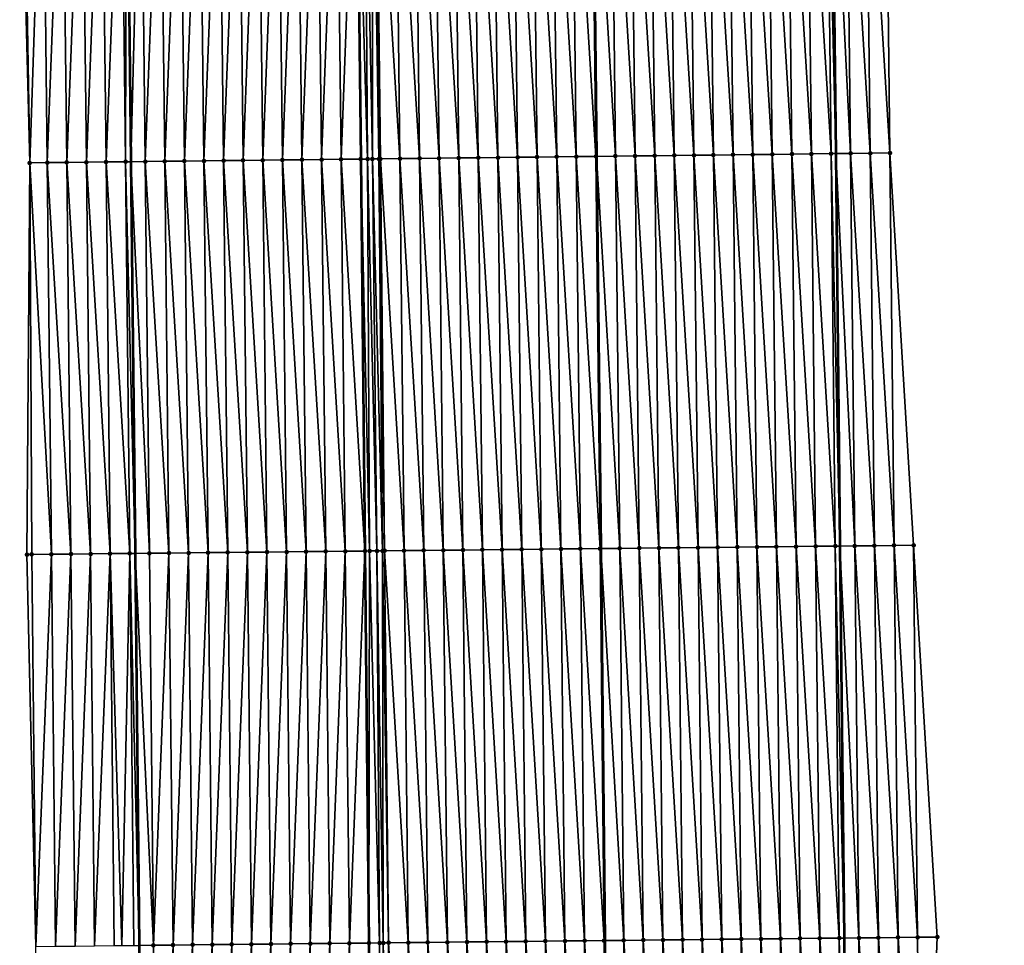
# Model space of a CAD drawing. Header units: feet. Extents: x 2010743 to 2022806, y 818705 to 837694.
# Tile 355 of 531: x 2011456 to 2011506, y 830633 to 830681. Entities that reach past the tile are written whole.
import ezdxf

# ---------------------------------------------------------------- set-up
doc = ezdxf.new("R2010")
doc.units = ezdxf.units.FT
doc.header["$MEASUREMENT"] = 0
for name, color, linetype, lineweight in [('EP_Travel Lane', 172, 'Continuous', 53), ('Road Shots', 141, 'Continuous', 100), ('STRIPING', 60, 'Continuous', 53)]:
    doc.layers.add(name, color=color, linetype=linetype, lineweight=lineweight)
doc.layers.add('I-77-MM17-21_NB-Surface-Border', color=7, linetype='Continuous')
doc.layers.add('I-77-MM17-21_NB-Surface-TIN', color=7, linetype='Continuous')

msp = doc.modelspace()

# ---------------------------------------------------------------- linework, layer by layer
at = {"layer": 'EP_Travel Lane'}
for points in [[(2011497.443, 830693.888, 326.802), (2011497.666, 830673.889, 326.664), (2011497.881, 830653.867, 326.526), (2011498.092, 830633.868, 326.399), (2011498.304, 830613.87, 326.292), (2011498.516, 830593.871, 326.148), (2011498.728, 830573.873, 326.045), (2011498.94, 830553.874, 325.937), (2011499.152, 830533.876, 325.802), (2011499.364, 830513.877, 325.709), (2011499.575, 830493.878, 325.584), (2011499.787, 830473.88, 325.476), (2011500.002, 830453.897, 325.353), (2011500.217, 830433.899, 325.239), (2011500.433, 830413.9, 325.136), (2011500.648, 830393.902, 324.993), (2011500.864, 830373.903, 324.89), (2011501.079, 830353.905, 324.765), (2011501.295, 830333.906, 324.634), (2011501.51, 830313.908, 324.513), (2011501.726, 830293.909, 324.382), (2011501.941, 830273.911, 324.271), (2011502.158, 830253.902, 324.151), (2011502.374, 830233.904, 324.011)], [(2011461.476, 830693.474, 327.074), (2011461.705, 830673.476, 326.95), (2011461.916, 830653.493, 326.819), (2011462.12, 830633.494, 326.687), (2011462.324, 830613.495, 326.552), (2011462.529, 830593.497, 326.422), (2011462.733, 830573.498, 326.306), (2011462.937, 830553.5, 326.211), (2011463.142, 830533.501, 326.113), (2011463.346, 830513.502, 326.01), (2011463.551, 830493.504, 325.9), (2011463.755, 830473.505, 325.782), (2011463.972, 830453.497, 325.668), (2011464.193, 830433.499, 325.549), (2011464.414, 830413.5, 325.43), (2011464.635, 830393.502, 325.281), (2011464.856, 830373.504, 325.158), (2011465.076, 830353.505, 325.05), (2011465.297, 830333.507, 324.924), (2011465.518, 830313.508, 324.798), (2011465.739, 830293.51, 324.669), (2011465.96, 830273.511, 324.557), (2011466.175, 830253.519, 324.413), (2011466.387, 830233.52, 324.295)]]:
    msp.add_polyline3d(points, dxfattribs=at)
at = {"layer": 'I-77-MM17-21_NB-Surface-Border', "color": 3, "linetype": 'Continuous', "lineweight": -3}
for points in [[(2011500.201, 830693.92, 326.708), (2011500.43, 830673.922, 326.571), (2011501.643, 830653.906, 326.402), (2011502.85, 830633.918, 326.234), (2011502.057, 830613.909, 326.154), (2011503.264, 830593.921, 325.983), (2011504.472, 830573.933, 325.847), (2011504.679, 830553.935, 325.735), (2011503.886, 830533.926, 325.631), (2011504.093, 830513.927, 325.521), (2011503.3, 830493.918, 325.442), (2011503.507, 830473.919, 325.337), (2011502.725, 830453.928, 325.265), (2011503.945, 830433.941, 325.111), (2011504.166, 830413.942, 325.005), (2011505.387, 830393.955, 324.828), (2011505.608, 830373.957, 324.716), (2011505.829, 830353.958, 324.584), (2011506.05, 830333.96, 324.471), (2011506.271, 830313.961, 324.359), (2011505.492, 830293.952, 324.251), (2011505.713, 830273.953, 324.136), (2011504.928, 830253.932, 324.062), (2011504.14, 830233.923, 323.963)], [(2011461.279, 830233.467, 324.152), (2011460.705, 830253.462, 324.263), (2011460.142, 830273.448, 324.392), (2011460.495, 830293.453, 324.525), (2011460.274, 830313.451, 324.641), (2011460.053, 830333.45, 324.772), (2011459.832, 830353.448, 324.901), (2011459.611, 830373.447, 325.011), (2011459.39, 830393.445, 325.13), (2011458.561, 830413.437, 325.265), (2011458.733, 830433.439, 325.398), (2011458.722, 830453.44, 325.519), (2011458.524, 830473.452, 325.639), (2011458.12, 830493.448, 325.758), (2011457.47, 830513.442, 325.842), (2011457.888, 830533.447, 325.965), (2011457.681, 830553.446, 326.072), (2011457.474, 830573.445, 326.156), (2011457.267, 830593.443, 326.257), (2011457.06, 830613.442, 326.406), (2011456.853, 830633.44, 326.597), (2011456.394, 830653.436, 326.716), (2011456.545, 830673.418, 326.859), (2011456.029, 830693.413, 326.965)]]:
    msp.add_polyline3d(points, dxfattribs=at)
at = {"layer": 'I-77-MM17-21_NB-Surface-TIN', "color": 128, "linetype": 'Continuous', "lineweight": -3}
for points in [[(2011485.431, 830673.748, 326.923), (2011485.202, 830693.746, 327.054), (2011484.202, 830693.735, 327.073)], [(2011485.202, 830693.746, 327.054), (2011485.469, 830673.748, 326.922), (2011485.24, 830693.747, 327.053)], [(2011485.431, 830673.748, 326.923), (2011485.469, 830673.748, 326.922), (2011485.202, 830693.746, 327.054)], [(2011486.431, 830673.759, 326.893), (2011486.202, 830693.758, 327.025), (2011485.24, 830693.747, 327.053)], [(2011486.431, 830673.759, 326.893), (2011485.24, 830693.747, 327.053), (2011485.469, 830673.748, 326.922)], [(2011487.431, 830673.771, 326.861), (2011487.202, 830693.769, 326.999), (2011486.202, 830693.758, 327.025)], [(2011486.431, 830673.759, 326.893), (2011487.431, 830673.771, 326.861), (2011486.202, 830693.758, 327.025)], [(2011488.431, 830673.783, 326.838), (2011488.202, 830693.781, 326.98), (2011487.202, 830693.769, 326.999)], [(2011487.431, 830673.771, 326.861), (2011488.431, 830673.783, 326.838), (2011487.202, 830693.769, 326.999)], [(2011489.431, 830673.794, 326.82), (2011489.202, 830693.792, 326.963), (2011488.202, 830693.781, 326.98)], [(2011488.431, 830673.783, 326.838), (2011489.431, 830673.794, 326.82), (2011488.202, 830693.781, 326.98)], [(2011490.431, 830673.806, 326.805), (2011490.202, 830693.804, 326.946), (2011489.202, 830693.792, 326.963)], [(2011489.431, 830673.794, 326.82), (2011490.431, 830673.806, 326.805), (2011489.202, 830693.792, 326.963)], [(2011491.431, 830673.817, 326.789), (2011491.202, 830693.815, 326.931), (2011490.202, 830693.804, 326.946)], [(2011490.431, 830673.806, 326.805), (2011491.431, 830673.817, 326.789), (2011490.202, 830693.804, 326.946)], [(2011492.431, 830673.829, 326.772), (2011492.202, 830693.827, 326.917), (2011491.202, 830693.815, 326.931)], [(2011491.431, 830673.817, 326.789), (2011492.431, 830673.829, 326.772), (2011491.202, 830693.815, 326.931)], [(2011493.431, 830673.84, 326.755), (2011493.202, 830693.839, 326.901), (2011492.202, 830693.827, 326.917)], [(2011492.431, 830673.829, 326.772), (2011493.431, 830673.84, 326.755), (2011492.202, 830693.827, 326.917)], [(2011494.43, 830673.852, 326.736), (2011494.202, 830693.85, 326.884), (2011493.202, 830693.839, 326.901)], [(2011493.431, 830673.84, 326.755), (2011494.43, 830673.852, 326.736), (2011493.202, 830693.839, 326.901)], [(2011495.43, 830673.863, 326.718), (2011495.202, 830693.862, 326.863), (2011494.202, 830693.85, 326.884)], [(2011494.43, 830673.852, 326.736), (2011495.43, 830673.863, 326.718), (2011494.202, 830693.85, 326.884)], [(2011496.43, 830673.875, 326.695), (2011496.202, 830693.873, 326.837), (2011495.202, 830693.862, 326.863)], [(2011495.43, 830673.863, 326.718), (2011496.43, 830673.875, 326.695), (2011495.202, 830693.862, 326.863)], [(2011497.43, 830673.887, 326.67), (2011497.201, 830693.885, 326.808), (2011496.202, 830693.873, 326.837)], [(2011496.43, 830673.875, 326.695), (2011497.43, 830673.887, 326.67), (2011496.202, 830693.873, 326.837)], [(2011497.201, 830693.885, 326.808), (2011497.666, 830673.889, 326.664), (2011497.443, 830693.888, 326.802)], [(2011497.43, 830673.887, 326.67), (2011497.666, 830673.889, 326.664), (2011497.201, 830693.885, 326.808)], [(2011498.43, 830673.898, 326.646), (2011498.201, 830693.897, 326.78), (2011497.443, 830693.888, 326.802)], [(2011498.43, 830673.898, 326.646), (2011497.443, 830693.888, 326.802), (2011497.666, 830673.889, 326.664)], [(2011499.43, 830673.91, 326.612), (2011499.201, 830693.908, 326.747), (2011498.201, 830693.897, 326.78)], [(2011498.43, 830673.898, 326.646), (2011499.43, 830673.91, 326.612), (2011498.201, 830693.897, 326.78)], [(2011500.43, 830673.922, 326.571), (2011500.201, 830693.92, 326.708), (2011499.201, 830693.908, 326.747)], [(2011499.43, 830673.91, 326.612), (2011500.43, 830673.922, 326.571), (2011499.201, 830693.908, 326.747)], [(2011456.545, 830673.418, 326.859), (2011456.204, 830693.415, 326.969), (2011456.029, 830693.413, 326.965)], [(2011456.545, 830673.418, 326.859), (2011457.204, 830693.426, 326.989), (2011456.204, 830693.415, 326.969)], [(2011457.433, 830673.428, 326.877), (2011457.204, 830693.426, 326.989), (2011456.545, 830673.418, 326.859)], [(2011457.433, 830673.428, 326.877), (2011458.204, 830693.437, 327.01), (2011457.204, 830693.426, 326.989)], [(2011457.433, 830673.428, 326.877), (2011458.433, 830673.439, 326.903), (2011458.204, 830693.437, 327.01)], [(2011458.433, 830673.439, 326.903), (2011459.204, 830693.449, 327.032), (2011458.204, 830693.437, 327.01)], [(2011458.433, 830673.439, 326.903), (2011459.433, 830673.45, 326.922), (2011459.204, 830693.449, 327.032)], [(2011459.433, 830673.45, 326.922), (2011460.204, 830693.46, 327.059), (2011459.204, 830693.449, 327.032)], [(2011459.433, 830673.45, 326.922), (2011460.433, 830673.462, 326.939), (2011460.204, 830693.46, 327.059)], [(2011460.433, 830673.462, 326.939), (2011461.204, 830693.471, 327.071), (2011460.204, 830693.46, 327.059)], [(2011460.433, 830673.462, 326.939), (2011461.433, 830673.473, 326.948), (2011461.204, 830693.471, 327.071)], [(2011461.433, 830673.473, 326.948), (2011461.476, 830693.474, 327.074), (2011461.204, 830693.471, 327.071)], [(2011461.433, 830673.473, 326.948), (2011461.705, 830673.476, 326.95), (2011461.476, 830693.474, 327.074)], [(2011462.204, 830693.483, 327.081), (2011461.476, 830693.474, 327.074), (2011461.705, 830673.476, 326.95)], [(2011462.433, 830673.484, 326.954), (2011462.204, 830693.483, 327.081), (2011461.705, 830673.476, 326.95)], [(2011463.204, 830693.494, 327.101), (2011462.204, 830693.483, 327.081), (2011462.433, 830673.484, 326.954)], [(2011463.433, 830673.496, 326.973), (2011463.204, 830693.494, 327.101), (2011462.433, 830673.484, 326.954)], [(2011463.433, 830673.496, 326.973), (2011464.204, 830693.505, 327.118), (2011463.204, 830693.494, 327.101)], [(2011463.433, 830673.496, 326.973), (2011464.432, 830673.507, 326.988), (2011464.204, 830693.505, 327.118)], [(2011464.432, 830673.507, 326.988), (2011465.204, 830693.517, 327.132), (2011464.204, 830693.505, 327.118)], [(2011464.432, 830673.507, 326.988), (2011465.432, 830673.519, 327.001), (2011465.204, 830693.517, 327.132)], [(2011465.432, 830673.519, 327.001), (2011466.204, 830693.528, 327.143), (2011465.204, 830693.517, 327.132)], [(2011465.432, 830673.519, 327.001), (2011466.432, 830673.53, 327.011), (2011466.204, 830693.528, 327.143)], [(2011466.432, 830673.53, 327.011), (2011467.203, 830693.54, 327.156), (2011466.204, 830693.528, 327.143)], [(2011466.432, 830673.53, 327.011), (2011467.432, 830673.541, 327.023), (2011467.203, 830693.54, 327.156)], [(2011467.432, 830673.541, 327.023), (2011468.203, 830693.551, 327.166), (2011467.203, 830693.54, 327.156)], [(2011467.432, 830673.541, 327.023), (2011468.432, 830673.553, 327.036), (2011468.203, 830693.551, 327.166)], [(2011468.432, 830673.553, 327.036), (2011469.203, 830693.562, 327.177), (2011468.203, 830693.551, 327.166)], [(2011468.432, 830673.553, 327.036), (2011469.432, 830673.564, 327.048), (2011469.203, 830693.562, 327.177)], [(2011469.432, 830673.564, 327.048), (2011470.203, 830693.574, 327.19), (2011469.203, 830693.562, 327.177)], [(2011469.432, 830673.564, 327.048), (2011470.432, 830673.575, 327.063), (2011470.203, 830693.574, 327.19)], [(2011470.432, 830673.575, 327.063), (2011471.203, 830693.585, 327.206), (2011470.203, 830693.574, 327.19)], [(2011470.432, 830673.575, 327.063), (2011471.432, 830673.587, 327.078), (2011471.203, 830693.585, 327.206)], [(2011471.432, 830673.587, 327.078), (2011472.203, 830693.596, 327.225), (2011471.203, 830693.585, 327.206)], [(2011471.432, 830673.587, 327.078), (2011472.432, 830673.598, 327.095), (2011472.203, 830693.596, 327.225)], [(2011472.432, 830673.598, 327.095), (2011473.176, 830693.607, 327.236), (2011472.203, 830693.596, 327.225)], [(2011472.432, 830673.598, 327.095), (2011473.432, 830673.609, 327.104), (2011473.176, 830693.607, 327.236)], [(2011473.176, 830693.607, 327.236), (2011473.432, 830673.609, 327.104), (2011473.203, 830693.608, 327.236)], [(2011473.777, 830673.613, 327.107), (2011473.638, 830693.613, 327.237), (2011473.203, 830693.608, 327.236)], [(2011473.777, 830673.613, 327.107), (2011473.203, 830693.608, 327.236), (2011473.432, 830673.609, 327.104)], [(2011474.026, 830673.616, 327.107), (2011474.033, 830693.617, 327.236), (2011473.638, 830693.613, 327.237)], [(2011473.777, 830673.613, 327.107), (2011474.026, 830673.616, 327.107), (2011473.638, 830693.613, 327.237)], [(2011474.026, 830673.616, 327.107), (2011474.357, 830673.62, 327.106), (2011474.033, 830693.617, 327.236)], [(2011474.357, 830673.62, 327.106), (2011474.203, 830693.619, 327.234), (2011474.033, 830693.617, 327.236)], [(2011475.432, 830673.632, 327.089), (2011475.203, 830693.631, 327.219), (2011474.203, 830693.619, 327.234)], [(2011474.357, 830673.62, 327.106), (2011474.432, 830673.621, 327.106), (2011474.203, 830693.619, 327.234)], [(2011474.432, 830673.621, 327.106), (2011475.432, 830673.632, 327.089), (2011474.203, 830693.619, 327.234)], [(2011476.432, 830673.644, 327.07), (2011476.203, 830693.642, 327.198), (2011475.203, 830693.631, 327.219)], [(2011475.432, 830673.632, 327.089), (2011476.432, 830673.644, 327.07), (2011475.203, 830693.631, 327.219)], [(2011477.432, 830673.655, 327.052), (2011477.203, 830693.654, 327.179), (2011476.203, 830693.642, 327.198)], [(2011476.432, 830673.644, 327.07), (2011477.432, 830673.655, 327.052), (2011476.203, 830693.642, 327.198)], [(2011478.432, 830673.667, 327.036), (2011478.203, 830693.665, 327.161), (2011477.203, 830693.654, 327.179)], [(2011477.432, 830673.655, 327.052), (2011478.432, 830673.667, 327.036), (2011477.203, 830693.654, 327.179)], [(2011479.431, 830673.679, 327.02), (2011479.203, 830693.677, 327.144), (2011478.203, 830693.665, 327.161)], [(2011478.432, 830673.667, 327.036), (2011479.431, 830673.679, 327.02), (2011478.203, 830693.665, 327.161)], [(2011480.431, 830673.69, 327.002), (2011480.203, 830693.688, 327.126), (2011479.203, 830693.677, 327.144)], [(2011479.431, 830673.679, 327.02), (2011480.431, 830673.69, 327.002), (2011479.203, 830693.677, 327.144)], [(2011481.431, 830673.702, 326.982), (2011481.203, 830693.7, 327.11), (2011480.203, 830693.688, 327.126)], [(2011480.431, 830673.69, 327.002), (2011481.431, 830673.702, 326.982), (2011480.203, 830693.688, 327.126)], [(2011482.431, 830673.713, 326.968), (2011482.202, 830693.711, 327.096), (2011481.203, 830693.7, 327.11)], [(2011481.431, 830673.702, 326.982), (2011482.431, 830673.713, 326.968), (2011481.203, 830693.7, 327.11)], [(2011483.431, 830673.725, 326.957), (2011483.202, 830693.723, 327.084), (2011482.202, 830693.711, 327.096)], [(2011482.431, 830673.713, 326.968), (2011483.431, 830673.725, 326.957), (2011482.202, 830693.711, 327.096)], [(2011484.431, 830673.736, 326.943), (2011484.202, 830693.735, 327.073), (2011483.202, 830693.723, 327.084)], [(2011483.431, 830673.725, 326.957), (2011484.431, 830673.736, 326.943), (2011483.202, 830693.723, 327.084)], [(2011484.431, 830673.736, 326.943), (2011485.431, 830673.748, 326.923), (2011484.202, 830693.735, 327.073)], [(2011476.644, 830653.644, 326.927), (2011476.432, 830673.644, 327.07), (2011475.432, 830673.632, 327.089)], [(2011477.644, 830653.655, 326.908), (2011477.432, 830673.655, 327.052), (2011476.432, 830673.644, 327.07)], [(2011476.644, 830653.644, 326.927), (2011477.644, 830653.655, 326.908), (2011476.432, 830673.644, 327.07)], [(2011478.644, 830653.665, 326.889), (2011478.432, 830673.667, 327.036), (2011477.432, 830673.655, 327.052)], [(2011477.644, 830653.655, 326.908), (2011478.644, 830653.665, 326.889), (2011477.432, 830673.655, 327.052)], [(2011479.644, 830653.676, 326.872), (2011479.431, 830673.679, 327.02), (2011478.432, 830673.667, 327.036)], [(2011478.644, 830653.665, 326.889), (2011479.644, 830653.676, 326.872), (2011478.432, 830673.667, 327.036)], [(2011480.644, 830653.686, 326.853), (2011480.431, 830673.69, 327.002), (2011479.431, 830673.679, 327.02)], [(2011479.644, 830653.676, 326.872), (2011480.644, 830653.686, 326.853), (2011479.431, 830673.679, 327.02)], [(2011481.644, 830653.697, 326.836), (2011481.431, 830673.702, 326.982), (2011480.431, 830673.69, 327.002)], [(2011480.644, 830653.686, 326.853), (2011481.644, 830653.697, 326.836), (2011480.431, 830673.69, 327.002)], [(2011482.644, 830653.707, 326.822), (2011482.431, 830673.713, 326.968), (2011481.431, 830673.702, 326.982)], [(2011481.644, 830653.697, 326.836), (2011482.644, 830653.707, 326.822), (2011481.431, 830673.702, 326.982)], [(2011483.644, 830653.718, 326.808), (2011483.431, 830673.725, 326.957), (2011482.431, 830673.713, 326.968)], [(2011482.644, 830653.707, 326.822), (2011483.644, 830653.718, 326.808), (2011482.431, 830673.713, 326.968)], [(2011484.644, 830653.728, 326.794), (2011484.431, 830673.736, 326.943), (2011483.431, 830673.725, 326.957)], [(2011483.644, 830653.718, 326.808), (2011484.644, 830653.728, 326.794), (2011483.431, 830673.725, 326.957)], [(2011485.644, 830653.739, 326.774), (2011485.431, 830673.748, 326.923), (2011484.431, 830673.736, 326.943)], [(2011484.644, 830653.728, 326.794), (2011485.644, 830653.739, 326.774), (2011484.431, 830673.736, 326.943)], [(2011485.431, 830673.748, 326.923), (2011485.683, 830653.739, 326.773), (2011485.469, 830673.748, 326.922)], [(2011485.644, 830653.739, 326.774), (2011485.683, 830653.739, 326.773), (2011485.431, 830673.748, 326.923)], [(2011486.644, 830653.749, 326.745), (2011486.431, 830673.759, 326.893), (2011485.469, 830673.748, 326.922)], [(2011486.644, 830653.749, 326.745), (2011485.469, 830673.748, 326.922), (2011485.683, 830653.739, 326.773)], [(2011487.644, 830653.76, 326.718), (2011487.431, 830673.771, 326.861), (2011486.431, 830673.759, 326.893)], [(2011486.644, 830653.749, 326.745), (2011487.644, 830653.76, 326.718), (2011486.431, 830673.759, 326.893)], [(2011488.644, 830653.77, 326.701), (2011488.431, 830673.783, 326.838), (2011487.431, 830673.771, 326.861)], [(2011487.644, 830653.76, 326.718), (2011488.644, 830653.77, 326.701), (2011487.431, 830673.771, 326.861)], [(2011489.644, 830653.781, 326.683), (2011489.431, 830673.794, 326.82), (2011488.431, 830673.783, 326.838)], [(2011488.644, 830653.77, 326.701), (2011489.644, 830653.781, 326.683), (2011488.431, 830673.783, 326.838)], [(2011490.644, 830653.791, 326.664), (2011490.431, 830673.806, 326.805), (2011489.431, 830673.794, 326.82)], [(2011489.644, 830653.781, 326.683), (2011490.644, 830653.791, 326.664), (2011489.431, 830673.794, 326.82)], [(2011491.644, 830653.801, 326.648), (2011491.431, 830673.817, 326.789), (2011490.431, 830673.806, 326.805)], [(2011490.644, 830653.791, 326.664), (2011491.644, 830653.801, 326.648), (2011490.431, 830673.806, 326.805)], [(2011492.644, 830653.812, 326.634), (2011492.431, 830673.829, 326.772), (2011491.431, 830673.817, 326.789)], [(2011491.644, 830653.801, 326.648), (2011492.644, 830653.812, 326.634), (2011491.431, 830673.817, 326.789)], [(2011493.644, 830653.822, 326.621), (2011493.431, 830673.84, 326.755), (2011492.431, 830673.829, 326.772)], [(2011492.644, 830653.812, 326.634), (2011493.644, 830653.822, 326.621), (2011492.431, 830673.829, 326.772)], [(2011494.643, 830653.833, 326.605), (2011494.43, 830673.852, 326.736), (2011493.431, 830673.84, 326.755)], [(2011493.644, 830653.822, 326.621), (2011494.643, 830653.833, 326.605), (2011493.431, 830673.84, 326.755)], [(2011495.643, 830653.843, 326.586), (2011495.43, 830673.863, 326.718), (2011494.43, 830673.852, 326.736)], [(2011494.643, 830653.833, 326.605), (2011495.643, 830653.843, 326.586), (2011494.43, 830673.852, 326.736)], [(2011496.643, 830653.854, 326.565), (2011496.43, 830673.875, 326.695), (2011495.43, 830673.863, 326.718)], [(2011495.643, 830653.843, 326.586), (2011496.643, 830653.854, 326.565), (2011495.43, 830673.863, 326.718)], [(2011497.643, 830653.864, 326.532), (2011497.43, 830673.887, 326.67), (2011496.43, 830673.875, 326.695)], [(2011496.643, 830653.854, 326.565), (2011497.643, 830653.864, 326.532), (2011496.43, 830673.875, 326.695)], [(2011497.43, 830673.887, 326.67), (2011497.881, 830653.867, 326.526), (2011497.666, 830673.889, 326.664)], [(2011497.643, 830653.864, 326.532), (2011497.881, 830653.867, 326.526), (2011497.43, 830673.887, 326.67)], [(2011498.643, 830653.875, 326.505), (2011498.43, 830673.898, 326.646), (2011497.666, 830673.889, 326.664)], [(2011498.643, 830653.875, 326.505), (2011497.666, 830673.889, 326.664), (2011497.881, 830653.867, 326.526)], [(2011499.643, 830653.885, 326.475), (2011499.43, 830673.91, 326.612), (2011498.43, 830673.898, 326.646)], [(2011498.643, 830653.875, 326.505), (2011499.643, 830653.885, 326.475), (2011498.43, 830673.898, 326.646)], [(2011500.643, 830653.896, 326.438), (2011500.43, 830673.922, 326.571), (2011499.43, 830673.91, 326.612)], [(2011499.643, 830653.885, 326.475), (2011500.643, 830653.896, 326.438), (2011499.43, 830673.91, 326.612)], [(2011500.643, 830653.896, 326.438), (2011501.643, 830653.906, 326.402), (2011500.43, 830673.922, 326.571)], [(2011456.646, 830653.439, 326.721), (2011456.545, 830673.418, 326.859), (2011456.394, 830653.436, 326.716)], [(2011457.645, 830653.449, 326.741), (2011457.433, 830673.428, 326.877), (2011456.545, 830673.418, 326.859)], [(2011456.646, 830653.439, 326.721), (2011457.645, 830653.449, 326.741), (2011456.545, 830673.418, 326.859)], [(2011458.645, 830653.459, 326.767), (2011458.433, 830673.439, 326.903), (2011457.433, 830673.428, 326.877)], [(2011457.645, 830653.449, 326.741), (2011458.645, 830653.459, 326.767), (2011457.433, 830673.428, 326.877)], [(2011459.645, 830653.469, 326.787), (2011459.433, 830673.45, 326.922), (2011458.433, 830673.439, 326.903)], [(2011458.645, 830653.459, 326.767), (2011459.645, 830653.469, 326.787), (2011458.433, 830673.439, 326.903)], [(2011460.645, 830653.479, 326.813), (2011460.433, 830673.462, 326.939), (2011459.433, 830673.45, 326.922)], [(2011459.645, 830653.469, 326.787), (2011460.645, 830653.479, 326.813), (2011459.433, 830673.45, 326.922)], [(2011461.645, 830653.49, 326.818), (2011461.433, 830673.473, 326.948), (2011460.433, 830673.462, 326.939)], [(2011460.645, 830653.479, 326.813), (2011461.645, 830653.49, 326.818), (2011460.433, 830673.462, 326.939)], [(2011461.433, 830673.473, 326.948), (2011461.916, 830653.493, 326.819), (2011461.705, 830673.476, 326.95)], [(2011461.645, 830653.49, 326.818), (2011461.916, 830653.493, 326.819), (2011461.433, 830673.473, 326.948)], [(2011462.645, 830653.5, 326.82), (2011462.433, 830673.484, 326.954), (2011461.705, 830673.476, 326.95)], [(2011462.645, 830653.5, 326.82), (2011461.705, 830673.476, 326.95), (2011461.916, 830653.493, 326.819)], [(2011463.645, 830653.51, 326.837), (2011463.433, 830673.496, 326.973), (2011462.433, 830673.484, 326.954)], [(2011462.645, 830653.5, 326.82), (2011463.645, 830653.51, 326.837), (2011462.433, 830673.484, 326.954)], [(2011464.645, 830653.521, 326.852), (2011464.432, 830673.507, 326.988), (2011463.433, 830673.496, 326.973)], [(2011463.645, 830653.51, 326.837), (2011464.645, 830653.521, 326.852), (2011463.433, 830673.496, 326.973)], [(2011465.645, 830653.531, 326.864), (2011465.432, 830673.519, 327.001), (2011464.432, 830673.507, 326.988)], [(2011464.645, 830653.521, 326.852), (2011465.645, 830653.531, 326.864), (2011464.432, 830673.507, 326.988)], [(2011466.645, 830653.541, 326.877), (2011466.432, 830673.53, 327.011), (2011465.432, 830673.519, 327.001)], [(2011465.645, 830653.531, 326.864), (2011466.645, 830653.541, 326.877), (2011465.432, 830673.519, 327.001)], [(2011467.645, 830653.551, 326.887), (2011467.432, 830673.541, 327.023), (2011466.432, 830673.53, 327.011)], [(2011466.645, 830653.541, 326.877), (2011467.645, 830653.551, 326.887), (2011466.432, 830673.53, 327.011)], [(2011468.645, 830653.562, 326.897), (2011468.432, 830673.553, 327.036), (2011467.432, 830673.541, 327.023)], [(2011467.645, 830653.551, 326.887), (2011468.645, 830653.562, 326.897), (2011467.432, 830673.541, 327.023)], [(2011469.645, 830653.572, 326.908), (2011469.432, 830673.564, 327.048), (2011468.432, 830673.553, 327.036)], [(2011468.645, 830653.562, 326.897), (2011469.645, 830653.572, 326.908), (2011468.432, 830673.553, 327.036)], [(2011470.645, 830653.582, 326.922), (2011470.432, 830673.575, 327.063), (2011469.432, 830673.564, 327.048)], [(2011469.645, 830653.572, 326.908), (2011470.645, 830653.582, 326.922), (2011469.432, 830673.564, 327.048)], [(2011471.645, 830653.593, 326.937), (2011471.432, 830673.587, 327.078), (2011470.432, 830673.575, 327.063)], [(2011470.645, 830653.582, 326.922), (2011471.645, 830653.593, 326.937), (2011470.432, 830673.575, 327.063)], [(2011472.645, 830653.603, 326.953), (2011472.432, 830673.598, 327.095), (2011471.432, 830673.587, 327.078)], [(2011471.645, 830653.593, 326.937), (2011472.645, 830653.603, 326.953), (2011471.432, 830673.587, 327.078)], [(2011472.432, 830673.598, 327.095), (2011473.645, 830653.613, 326.963), (2011473.432, 830673.609, 327.104)], [(2011472.645, 830653.603, 326.953), (2011473.645, 830653.613, 326.963), (2011472.432, 830673.598, 327.095)], [(2011473.882, 830653.616, 326.964), (2011473.777, 830673.613, 327.107), (2011473.432, 830673.609, 327.104)], [(2011473.882, 830653.616, 326.964), (2011473.432, 830673.609, 327.104), (2011473.645, 830653.613, 326.963)], [(2011474.257, 830653.62, 326.966), (2011474.026, 830673.616, 327.107), (2011473.777, 830673.613, 327.107)], [(2011473.882, 830653.616, 326.964), (2011474.257, 830653.62, 326.966), (2011473.777, 830673.613, 327.107)], [(2011474.547, 830653.623, 326.964), (2011474.357, 830673.62, 327.106), (2011474.026, 830673.616, 327.107)], [(2011474.257, 830653.62, 326.966), (2011474.547, 830653.623, 326.964), (2011474.026, 830673.616, 327.107)], [(2011474.645, 830653.624, 326.964), (2011474.432, 830673.621, 327.106), (2011474.357, 830673.62, 327.106)], [(2011474.547, 830653.623, 326.964), (2011474.645, 830653.624, 326.964), (2011474.357, 830673.62, 327.106)], [(2011475.645, 830653.634, 326.945), (2011475.432, 830673.632, 327.089), (2011474.432, 830673.621, 327.106)], [(2011474.645, 830653.624, 326.964), (2011475.645, 830653.634, 326.945), (2011474.432, 830673.621, 327.106)], [(2011475.645, 830653.634, 326.945), (2011476.644, 830653.644, 326.927), (2011475.432, 830673.632, 327.089)], [(2011466.852, 830633.543, 326.748), (2011467.645, 830653.551, 326.887), (2011466.645, 830653.541, 326.877)], [(2011466.852, 830633.543, 326.748), (2011467.852, 830633.553, 326.757), (2011467.645, 830653.551, 326.887)], [(2011467.852, 830633.553, 326.757), (2011468.645, 830653.562, 326.897), (2011467.645, 830653.551, 326.887)], [(2011467.852, 830633.553, 326.757), (2011468.852, 830633.563, 326.767), (2011468.645, 830653.562, 326.897)], [(2011468.852, 830633.563, 326.767), (2011469.645, 830653.572, 326.908), (2011468.645, 830653.562, 326.897)], [(2011468.852, 830633.563, 326.767), (2011469.852, 830633.574, 326.778), (2011469.645, 830653.572, 326.908)], [(2011469.852, 830633.574, 326.778), (2011470.645, 830653.582, 326.922), (2011469.645, 830653.572, 326.908)], [(2011469.852, 830633.574, 326.778), (2011470.852, 830633.584, 326.79), (2011470.645, 830653.582, 326.922)], [(2011470.852, 830633.584, 326.79), (2011471.645, 830653.593, 326.937), (2011470.645, 830653.582, 326.922)], [(2011470.852, 830633.584, 326.79), (2011471.852, 830633.594, 326.806), (2011471.645, 830653.593, 326.937)], [(2011471.852, 830633.594, 326.806), (2011472.645, 830653.603, 326.953), (2011471.645, 830653.593, 326.937)], [(2011471.852, 830633.594, 326.806), (2011472.852, 830633.604, 326.822), (2011472.645, 830653.603, 326.953)], [(2011472.852, 830633.604, 326.822), (2011473.645, 830653.613, 326.963), (2011472.645, 830653.603, 326.953)], [(2011472.852, 830633.604, 326.822), (2011473.852, 830633.615, 326.827), (2011473.645, 830653.613, 326.963)], [(2011473.882, 830653.616, 326.964), (2011473.645, 830653.613, 326.963), (2011473.852, 830633.615, 326.827)], [(2011474.394, 830633.62, 326.831), (2011473.882, 830653.616, 326.964), (2011473.852, 830633.615, 326.827)], [(2011474.394, 830633.62, 326.831), (2011474.257, 830653.62, 326.966), (2011473.882, 830653.616, 326.964)], [(2011474.58, 830633.622, 326.831), (2011474.547, 830653.623, 326.964), (2011474.257, 830653.62, 326.966)], [(2011474.394, 830633.62, 326.831), (2011474.58, 830633.622, 326.831), (2011474.257, 830653.62, 326.966)], [(2011474.852, 830633.625, 326.828), (2011474.645, 830653.624, 326.964), (2011474.547, 830653.623, 326.964)], [(2011474.58, 830633.622, 326.831), (2011474.852, 830633.625, 326.828), (2011474.547, 830653.623, 326.964)], [(2011475.852, 830633.636, 326.811), (2011475.645, 830653.634, 326.945), (2011474.645, 830653.624, 326.964)], [(2011474.852, 830633.625, 326.828), (2011475.852, 830633.636, 326.811), (2011474.645, 830653.624, 326.964)], [(2011476.852, 830633.646, 326.796), (2011476.644, 830653.644, 326.927), (2011475.645, 830653.634, 326.945)], [(2011475.852, 830633.636, 326.811), (2011476.852, 830633.646, 326.796), (2011475.645, 830653.634, 326.945)], [(2011477.852, 830633.656, 326.78), (2011477.644, 830653.655, 326.908), (2011476.644, 830653.644, 326.927)], [(2011476.852, 830633.646, 326.796), (2011477.852, 830633.656, 326.78), (2011476.644, 830653.644, 326.927)], [(2011478.851, 830633.667, 326.762), (2011478.644, 830653.665, 326.889), (2011477.644, 830653.655, 326.908)], [(2011477.852, 830633.656, 326.78), (2011478.851, 830633.667, 326.762), (2011477.644, 830653.655, 326.908)], [(2011479.851, 830633.677, 326.745), (2011479.644, 830653.676, 326.872), (2011478.644, 830653.665, 326.889)], [(2011478.851, 830633.667, 326.762), (2011479.851, 830633.677, 326.745), (2011478.644, 830653.665, 326.889)], [(2011480.851, 830633.688, 326.725), (2011480.644, 830653.686, 326.853), (2011479.644, 830653.676, 326.872)], [(2011479.851, 830633.677, 326.745), (2011480.851, 830633.688, 326.725), (2011479.644, 830653.676, 326.872)], [(2011481.851, 830633.698, 326.708), (2011481.644, 830653.697, 326.836), (2011480.644, 830653.686, 326.853)], [(2011480.851, 830633.688, 326.725), (2011481.851, 830633.698, 326.708), (2011480.644, 830653.686, 326.853)], [(2011482.851, 830633.709, 326.69), (2011482.644, 830653.707, 326.822), (2011481.644, 830653.697, 326.836)], [(2011481.851, 830633.698, 326.708), (2011482.851, 830633.709, 326.69), (2011481.644, 830653.697, 326.836)], [(2011483.851, 830633.719, 326.678), (2011483.644, 830653.718, 326.808), (2011482.644, 830653.707, 326.822)], [(2011482.851, 830633.709, 326.69), (2011483.851, 830633.719, 326.678), (2011482.644, 830653.707, 326.822)], [(2011484.851, 830633.73, 326.667), (2011484.644, 830653.728, 326.794), (2011483.644, 830653.718, 326.808)], [(2011483.851, 830633.719, 326.678), (2011484.851, 830633.73, 326.667), (2011483.644, 830653.718, 326.808)], [(2011485.851, 830633.74, 326.642), (2011485.644, 830653.739, 326.774), (2011484.644, 830653.728, 326.794)], [(2011484.851, 830633.73, 326.667), (2011485.851, 830633.74, 326.642), (2011484.644, 830653.728, 326.794)], [(2011485.644, 830653.739, 326.774), (2011485.891, 830633.74, 326.641), (2011485.683, 830653.739, 326.773)], [(2011485.851, 830633.74, 326.642), (2011485.891, 830633.74, 326.641), (2011485.644, 830653.739, 326.774)], [(2011486.851, 830633.751, 326.621), (2011486.644, 830653.749, 326.745), (2011485.683, 830653.739, 326.773)], [(2011486.851, 830633.751, 326.621), (2011485.683, 830653.739, 326.773), (2011485.891, 830633.74, 326.641)], [(2011487.851, 830633.761, 326.593), (2011487.644, 830653.76, 326.718), (2011486.644, 830653.749, 326.745)], [(2011486.851, 830633.751, 326.621), (2011487.851, 830633.761, 326.593), (2011486.644, 830653.749, 326.745)], [(2011488.851, 830633.772, 326.575), (2011488.644, 830653.77, 326.701), (2011487.644, 830653.76, 326.718)], [(2011487.851, 830633.761, 326.593), (2011488.851, 830633.772, 326.575), (2011487.644, 830653.76, 326.718)], [(2011489.851, 830633.782, 326.558), (2011489.644, 830653.781, 326.683), (2011488.644, 830653.77, 326.701)], [(2011488.851, 830633.772, 326.575), (2011489.851, 830633.782, 326.558), (2011488.644, 830653.77, 326.701)], [(2011490.851, 830633.792, 326.542), (2011490.644, 830653.791, 326.664), (2011489.644, 830653.781, 326.683)], [(2011489.851, 830633.782, 326.558), (2011490.851, 830633.792, 326.542), (2011489.644, 830653.781, 326.683)], [(2011491.851, 830633.803, 326.529), (2011491.644, 830653.801, 326.648), (2011490.644, 830653.791, 326.664)], [(2011490.851, 830633.792, 326.542), (2011491.851, 830633.803, 326.529), (2011490.644, 830653.791, 326.664)], [(2011492.851, 830633.813, 326.516), (2011492.644, 830653.812, 326.634), (2011491.644, 830653.801, 326.648)], [(2011491.851, 830633.803, 326.529), (2011492.851, 830633.813, 326.516), (2011491.644, 830653.801, 326.648)], [(2011493.851, 830633.824, 326.503), (2011493.644, 830653.822, 326.621), (2011492.644, 830653.812, 326.634)], [(2011492.851, 830633.813, 326.516), (2011493.851, 830633.824, 326.503), (2011492.644, 830653.812, 326.634)], [(2011494.851, 830633.834, 326.487), (2011494.643, 830653.833, 326.605), (2011493.644, 830653.822, 326.621)], [(2011493.851, 830633.824, 326.503), (2011494.851, 830633.834, 326.487), (2011493.644, 830653.822, 326.621)], [(2011495.851, 830633.845, 326.471), (2011495.643, 830653.843, 326.586), (2011494.643, 830653.833, 326.605)], [(2011494.851, 830633.834, 326.487), (2011495.851, 830633.845, 326.471), (2011494.643, 830653.833, 326.605)], [(2011496.85, 830633.855, 326.445), (2011496.643, 830653.854, 326.565), (2011495.643, 830653.843, 326.586)], [(2011495.851, 830633.845, 326.471), (2011496.85, 830633.855, 326.445), (2011495.643, 830653.843, 326.586)], [(2011497.85, 830633.866, 326.406), (2011497.643, 830653.864, 326.532), (2011496.643, 830653.854, 326.565)], [(2011496.85, 830633.855, 326.445), (2011497.85, 830633.866, 326.406), (2011496.643, 830653.854, 326.565)], [(2011497.643, 830653.864, 326.532), (2011498.092, 830633.868, 326.399), (2011497.881, 830653.867, 326.526)], [(2011497.85, 830633.866, 326.406), (2011498.092, 830633.868, 326.399), (2011497.643, 830653.864, 326.532)], [(2011498.85, 830633.876, 326.376), (2011498.643, 830653.875, 326.505), (2011497.881, 830653.867, 326.526)], [(2011498.85, 830633.876, 326.376), (2011497.881, 830653.867, 326.526), (2011498.092, 830633.868, 326.399)], [(2011499.85, 830633.887, 326.347), (2011499.643, 830653.885, 326.475), (2011498.643, 830653.875, 326.505)], [(2011498.85, 830633.876, 326.376), (2011499.85, 830633.887, 326.347), (2011498.643, 830653.875, 326.505)], [(2011500.85, 830633.897, 326.308), (2011500.643, 830653.896, 326.438), (2011499.643, 830653.885, 326.475)], [(2011499.85, 830633.887, 326.347), (2011500.85, 830633.897, 326.308), (2011499.643, 830653.885, 326.475)], [(2011501.85, 830633.908, 326.269), (2011501.643, 830653.906, 326.402), (2011500.643, 830653.896, 326.438)], [(2011500.85, 830633.897, 326.308), (2011501.85, 830633.908, 326.269), (2011500.643, 830653.896, 326.438)], [(2011501.85, 830633.908, 326.269), (2011502.85, 830633.918, 326.234), (2011501.643, 830653.906, 326.402)], [(2011456.853, 830633.44, 326.597), (2011456.646, 830653.439, 326.721), (2011456.394, 830653.436, 326.716)], [(2011456.853, 830633.44, 326.597), (2011457.645, 830653.449, 326.741), (2011456.646, 830653.439, 326.721)], [(2011457.853, 830633.45, 326.616), (2011457.645, 830653.449, 326.741), (2011456.853, 830633.44, 326.597)], [(2011457.853, 830633.45, 326.616), (2011458.645, 830653.459, 326.767), (2011457.645, 830653.449, 326.741)], [(2011457.853, 830633.45, 326.616), (2011458.853, 830633.46, 326.641), (2011458.645, 830653.459, 326.767)], [(2011458.853, 830633.46, 326.641), (2011459.645, 830653.469, 326.787), (2011458.645, 830653.459, 326.767)], [(2011458.853, 830633.46, 326.641), (2011459.852, 830633.471, 326.655), (2011459.645, 830653.469, 326.787)], [(2011459.852, 830633.471, 326.655), (2011460.645, 830653.479, 326.813), (2011459.645, 830653.469, 326.787)], [(2011459.852, 830633.471, 326.655), (2011460.852, 830633.481, 326.682), (2011460.645, 830653.479, 326.813)], [(2011461.244, 830633.485, 326.693), (2011461.645, 830653.49, 326.818), (2011460.645, 830653.479, 326.813)], [(2011460.852, 830633.481, 326.682), (2011461.244, 830633.485, 326.693), (2011460.645, 830653.479, 326.813)], [(2011461.244, 830633.485, 326.693), (2011461.852, 830633.491, 326.684), (2011461.645, 830653.49, 326.818)], [(2011461.645, 830653.49, 326.818), (2011462.12, 830633.494, 326.687), (2011461.916, 830653.493, 326.819)], [(2011461.852, 830633.491, 326.684), (2011462.12, 830633.494, 326.687), (2011461.645, 830653.49, 326.818)], [(2011462.852, 830633.502, 326.694), (2011462.645, 830653.5, 326.82), (2011461.916, 830653.493, 326.819)], [(2011462.852, 830633.502, 326.694), (2011461.916, 830653.493, 326.819), (2011462.12, 830633.494, 326.687)], [(2011462.852, 830633.502, 326.694), (2011463.645, 830653.51, 326.837), (2011462.645, 830653.5, 326.82)], [(2011462.852, 830633.502, 326.694), (2011463.852, 830633.512, 326.712), (2011463.645, 830653.51, 326.837)], [(2011463.852, 830633.512, 326.712), (2011464.645, 830653.521, 326.852), (2011463.645, 830653.51, 326.837)], [(2011463.852, 830633.512, 326.712), (2011464.852, 830633.522, 326.726), (2011464.645, 830653.521, 326.852)], [(2011464.852, 830633.522, 326.726), (2011465.645, 830653.531, 326.864), (2011464.645, 830653.521, 326.852)], [(2011464.852, 830633.522, 326.726), (2011465.852, 830633.532, 326.734), (2011465.645, 830653.531, 326.864)], [(2011465.852, 830633.532, 326.734), (2011466.645, 830653.541, 326.877), (2011465.645, 830653.531, 326.864)], [(2011465.852, 830633.532, 326.734), (2011466.852, 830633.543, 326.748), (2011466.645, 830653.541, 326.877)], [(2011463.059, 830613.503, 326.56), (2011462.852, 830633.502, 326.694), (2011462.12, 830633.494, 326.687)], [(2011463.059, 830613.503, 326.56), (2011463.852, 830633.512, 326.712), (2011462.852, 830633.502, 326.694)], [(2011463.059, 830613.503, 326.56), (2011464.059, 830613.513, 326.579), (2011463.852, 830633.512, 326.712)], [(2011464.059, 830613.513, 326.579), (2011464.852, 830633.522, 326.726), (2011463.852, 830633.512, 326.712)], [(2011464.059, 830613.513, 326.579), (2011465.059, 830613.524, 326.594), (2011464.852, 830633.522, 326.726)], [(2011465.059, 830613.524, 326.594), (2011465.852, 830633.532, 326.734), (2011464.852, 830633.522, 326.726)], [(2011465.059, 830613.524, 326.594), (2011466.059, 830613.534, 326.606), (2011465.852, 830633.532, 326.734)], [(2011466.059, 830613.534, 326.606), (2011466.852, 830633.543, 326.748), (2011465.852, 830633.532, 326.734)], [(2011466.059, 830613.534, 326.606), (2011467.059, 830613.544, 326.621), (2011466.852, 830633.543, 326.748)], [(2011467.059, 830613.544, 326.621), (2011467.852, 830633.553, 326.757), (2011466.852, 830633.543, 326.748)], [(2011467.059, 830613.544, 326.621), (2011468.059, 830613.554, 326.633), (2011467.852, 830633.553, 326.757)], [(2011468.059, 830613.554, 326.633), (2011468.852, 830633.563, 326.767), (2011467.852, 830633.553, 326.757)], [(2011468.059, 830613.554, 326.633), (2011469.059, 830613.565, 326.645), (2011468.852, 830633.563, 326.767)], [(2011469.059, 830613.565, 326.645), (2011469.852, 830633.574, 326.778), (2011468.852, 830633.563, 326.767)], [(2011469.059, 830613.565, 326.645), (2011470.059, 830613.575, 326.657), (2011469.852, 830633.574, 326.778)], [(2011470.059, 830613.575, 326.657), (2011470.852, 830633.584, 326.79), (2011469.852, 830633.574, 326.778)], [(2011470.059, 830613.575, 326.657), (2011471.059, 830613.585, 326.671), (2011470.852, 830633.584, 326.79)], [(2011471.059, 830613.585, 326.671), (2011471.852, 830633.594, 326.806), (2011470.852, 830633.584, 326.79)], [(2011471.059, 830613.585, 326.671), (2011472.059, 830613.596, 326.686), (2011471.852, 830633.594, 326.806)], [(2011472.059, 830613.596, 326.686), (2011472.852, 830633.604, 326.822), (2011471.852, 830633.594, 326.806)], [(2011472.059, 830613.596, 326.686), (2011473.059, 830613.606, 326.704), (2011472.852, 830633.604, 326.822)], [(2011473.059, 830613.606, 326.704), (2011473.852, 830633.615, 326.827), (2011472.852, 830633.604, 326.822)], [(2011473.059, 830613.606, 326.704), (2011474.059, 830613.616, 326.713), (2011473.852, 830633.615, 326.827)], [(2011474.424, 830613.62, 326.715), (2011474.394, 830633.62, 326.831), (2011473.852, 830633.615, 326.827)], [(2011474.424, 830613.62, 326.715), (2011473.852, 830633.615, 326.827), (2011474.059, 830613.616, 326.713)], [(2011474.68, 830613.623, 326.715), (2011474.58, 830633.622, 326.831), (2011474.394, 830633.62, 326.831)], [(2011474.424, 830613.62, 326.715), (2011474.68, 830613.623, 326.715), (2011474.394, 830633.62, 326.831)], [(2011475.059, 830613.626, 326.71), (2011474.852, 830633.625, 326.828), (2011474.58, 830633.622, 326.831)], [(2011474.68, 830613.623, 326.715), (2011475.059, 830613.626, 326.71), (2011474.58, 830633.622, 326.831)], [(2011476.059, 830613.637, 326.694), (2011475.852, 830633.636, 326.811), (2011474.852, 830633.625, 326.828)], [(2011475.059, 830613.626, 326.71), (2011476.059, 830613.637, 326.694), (2011474.852, 830633.625, 326.828)], [(2011477.059, 830613.647, 326.678), (2011476.852, 830633.646, 326.796), (2011475.852, 830633.636, 326.811)], [(2011476.059, 830613.637, 326.694), (2011477.059, 830613.647, 326.678), (2011475.852, 830633.636, 326.811)], [(2011478.059, 830613.658, 326.661), (2011477.852, 830633.656, 326.78), (2011476.852, 830633.646, 326.796)], [(2011477.059, 830613.647, 326.678), (2011478.059, 830613.658, 326.661), (2011476.852, 830633.646, 326.796)], [(2011479.059, 830613.668, 326.645), (2011478.851, 830633.667, 326.762), (2011477.852, 830633.656, 326.78)], [(2011478.059, 830613.658, 326.661), (2011479.059, 830613.668, 326.645), (2011477.852, 830633.656, 326.78)], [(2011480.059, 830613.679, 326.63), (2011479.851, 830633.677, 326.745), (2011478.851, 830633.667, 326.762)], [(2011479.059, 830613.668, 326.645), (2011480.059, 830613.679, 326.63), (2011478.851, 830633.667, 326.762)], [(2011481.059, 830613.689, 326.612), (2011480.851, 830633.688, 326.725), (2011479.851, 830633.677, 326.745)], [(2011480.059, 830613.679, 326.63), (2011481.059, 830613.689, 326.612), (2011479.851, 830633.677, 326.745)], [(2011482.058, 830613.7, 326.596), (2011481.851, 830633.698, 326.708), (2011480.851, 830633.688, 326.725)], [(2011481.059, 830613.689, 326.612), (2011482.058, 830613.7, 326.596), (2011480.851, 830633.688, 326.725)], [(2011483.058, 830613.71, 326.58), (2011482.851, 830633.709, 326.69), (2011481.851, 830633.698, 326.708)], [(2011482.058, 830613.7, 326.596), (2011483.058, 830613.71, 326.58), (2011481.851, 830633.698, 326.708)], [(2011484.058, 830613.721, 326.565), (2011483.851, 830633.719, 326.678), (2011482.851, 830633.709, 326.69)], [(2011483.058, 830613.71, 326.58), (2011484.058, 830613.721, 326.565), (2011482.851, 830633.709, 326.69)], [(2011485.058, 830613.731, 326.554), (2011484.851, 830633.73, 326.667), (2011483.851, 830633.719, 326.678)], [(2011484.058, 830613.721, 326.565), (2011485.058, 830613.731, 326.554), (2011483.851, 830633.719, 326.678)], [(2011486.058, 830613.741, 326.527), (2011485.851, 830633.74, 326.642), (2011484.851, 830633.73, 326.667)], [(2011485.058, 830613.731, 326.554), (2011486.058, 830613.741, 326.527), (2011484.851, 830633.73, 326.667)], [(2011485.851, 830633.74, 326.642), (2011486.099, 830613.742, 326.526), (2011485.891, 830633.74, 326.641)], [(2011486.058, 830613.741, 326.527), (2011486.099, 830613.742, 326.526), (2011485.851, 830633.74, 326.642)], [(2011487.058, 830613.752, 326.514), (2011486.851, 830633.751, 326.621), (2011485.891, 830633.74, 326.641)], [(2011487.058, 830613.752, 326.514), (2011485.891, 830633.74, 326.641), (2011486.099, 830613.742, 326.526)], [(2011488.058, 830613.762, 326.489), (2011487.851, 830633.761, 326.593), (2011486.851, 830633.751, 326.621)], [(2011487.058, 830613.752, 326.514), (2011488.058, 830613.762, 326.489), (2011486.851, 830633.751, 326.621)], [(2011489.058, 830613.773, 326.468), (2011488.851, 830633.772, 326.575), (2011487.851, 830633.761, 326.593)], [(2011488.058, 830613.762, 326.489), (2011489.058, 830613.773, 326.468), (2011487.851, 830633.761, 326.593)], [(2011490.058, 830613.783, 326.449), (2011489.851, 830633.782, 326.558), (2011488.851, 830633.772, 326.575)], [(2011489.058, 830613.773, 326.468), (2011490.058, 830613.783, 326.449), (2011488.851, 830633.772, 326.575)], [(2011491.058, 830613.794, 326.431), (2011490.851, 830633.792, 326.542), (2011489.851, 830633.782, 326.558)], [(2011490.058, 830613.783, 326.449), (2011491.058, 830613.794, 326.431), (2011489.851, 830633.782, 326.558)], [(2011492.058, 830613.804, 326.417), (2011491.851, 830633.803, 326.529), (2011490.851, 830633.792, 326.542)], [(2011491.058, 830613.794, 326.431), (2011492.058, 830613.804, 326.417), (2011490.851, 830633.792, 326.542)], [(2011493.058, 830613.815, 326.408), (2011492.851, 830633.813, 326.516), (2011491.851, 830633.803, 326.529)], [(2011492.058, 830613.804, 326.417), (2011493.058, 830613.815, 326.408), (2011491.851, 830633.803, 326.529)], [(2011494.058, 830613.825, 326.393), (2011493.851, 830633.824, 326.503), (2011492.851, 830633.813, 326.516)], [(2011493.058, 830613.815, 326.408), (2011494.058, 830613.825, 326.393), (2011492.851, 830633.813, 326.516)], [(2011495.058, 830613.836, 326.374), (2011494.851, 830633.834, 326.487), (2011493.851, 830633.824, 326.503)], [(2011494.058, 830613.825, 326.393), (2011495.058, 830613.836, 326.374), (2011493.851, 830633.824, 326.503)], [(2011496.058, 830613.846, 326.354), (2011495.851, 830633.845, 326.471), (2011494.851, 830633.834, 326.487)], [(2011495.058, 830613.836, 326.374), (2011496.058, 830613.846, 326.354), (2011494.851, 830633.834, 326.487)], [(2011497.058, 830613.856, 326.339), (2011496.85, 830633.855, 326.445), (2011495.851, 830633.845, 326.471)], [(2011496.058, 830613.846, 326.354), (2011497.058, 830613.856, 326.339), (2011495.851, 830633.845, 326.471)], [(2011498.058, 830613.867, 326.3), (2011497.85, 830633.866, 326.406), (2011496.85, 830633.855, 326.445)], [(2011497.058, 830613.856, 326.339), (2011498.058, 830613.867, 326.3), (2011496.85, 830633.855, 326.445)], [(2011497.85, 830633.866, 326.406), (2011498.304, 830613.87, 326.292), (2011498.092, 830633.868, 326.399)], [(2011498.058, 830613.867, 326.3), (2011498.304, 830613.87, 326.292), (2011497.85, 830633.866, 326.406)], [(2011499.058, 830613.878, 326.268), (2011498.85, 830633.876, 326.376), (2011498.092, 830633.868, 326.399)], [(2011499.058, 830613.878, 326.268), (2011498.092, 830633.868, 326.399), (2011498.304, 830613.87, 326.292)], [(2011500.057, 830613.888, 326.225), (2011499.85, 830633.887, 326.347), (2011498.85, 830633.876, 326.376)], [(2011499.058, 830613.878, 326.268), (2011500.057, 830613.888, 326.225), (2011498.85, 830633.876, 326.376)], [(2011501.057, 830613.899, 326.187), (2011500.85, 830633.897, 326.308), (2011499.85, 830633.887, 326.347)], [(2011500.057, 830613.888, 326.225), (2011501.057, 830613.899, 326.187), (2011499.85, 830633.887, 326.347)], [(2011502.057, 830613.909, 326.154), (2011501.85, 830633.908, 326.269), (2011500.85, 830633.897, 326.308)], [(2011501.057, 830613.899, 326.187), (2011502.057, 830613.909, 326.154), (2011500.85, 830633.897, 326.308)], [(2011502.057, 830613.909, 326.154), (2011502.85, 830633.918, 326.234), (2011501.85, 830633.908, 326.269)]]:
    msp.add_3dface(points, dxfattribs=at)
at = {"layer": 'Road Shots', "lineweight": 100}
for p in [(2011476.432, 830673.644, 327.07), (2011477.432, 830673.655, 327.052), (2011478.432, 830673.667, 327.036), (2011479.431, 830673.679, 327.02), (2011480.431, 830673.69, 327.002), (2011481.431, 830673.702, 326.982), (2011482.431, 830673.713, 326.968), (2011483.431, 830673.725, 326.957), (2011484.431, 830673.736, 326.943), (2011485.431, 830673.748, 326.923), (2011486.431, 830673.759, 326.893), (2011487.431, 830673.771, 326.861), (2011488.431, 830673.783, 326.838), (2011489.431, 830673.794, 326.82), (2011490.431, 830673.806, 326.805), (2011491.431, 830673.817, 326.789), (2011492.431, 830673.829, 326.772), (2011493.431, 830673.84, 326.755), (2011494.43, 830673.852, 326.736), (2011495.43, 830673.863, 326.718), (2011496.43, 830673.875, 326.695), (2011497.43, 830673.887, 326.67), (2011498.43, 830673.898, 326.646), (2011499.43, 830673.91, 326.612), (2011500.43, 830673.922, 326.571), (2011456.545, 830673.418, 326.859), (2011457.433, 830673.428, 326.877), (2011458.433, 830673.439, 326.903), (2011459.433, 830673.45, 326.922), (2011460.433, 830673.462, 326.939), (2011461.433, 830673.473, 326.948), (2011462.433, 830673.484, 326.954), (2011463.433, 830673.496, 326.973), (2011464.432, 830673.507, 326.988), (2011465.432, 830673.519, 327.001), (2011466.432, 830673.53, 327.011), (2011467.432, 830673.541, 327.023), (2011468.432, 830673.553, 327.036), (2011469.432, 830673.564, 327.048), (2011470.432, 830673.575, 327.063), (2011471.432, 830673.587, 327.078), (2011472.432, 830673.598, 327.095), (2011473.432, 830673.609, 327.104), (2011473.777, 830673.613, 327.107), (2011474.026, 830673.616, 327.107), (2011474.357, 830673.62, 327.106), (2011474.432, 830673.621, 327.106), (2011475.432, 830673.632, 327.089), (2011467.645, 830653.551, 326.887), (2011468.645, 830653.562, 326.897), (2011469.645, 830653.572, 326.908), (2011470.645, 830653.582, 326.922), (2011471.645, 830653.593, 326.937), (2011472.645, 830653.603, 326.953), (2011473.645, 830653.613, 326.963), (2011473.882, 830653.616, 326.964), (2011474.257, 830653.62, 326.966), (2011474.547, 830653.623, 326.964), (2011474.645, 830653.624, 326.964), (2011475.645, 830653.634, 326.945), (2011476.644, 830653.644, 326.927), (2011477.644, 830653.655, 326.908), (2011478.644, 830653.665, 326.889), (2011479.644, 830653.676, 326.872), (2011480.644, 830653.686, 326.853), (2011481.644, 830653.697, 326.836), (2011482.644, 830653.707, 326.822), (2011483.644, 830653.718, 326.808), (2011484.644, 830653.728, 326.794), (2011485.644, 830653.739, 326.774), (2011486.644, 830653.749, 326.745), (2011487.644, 830653.76, 326.718), (2011488.644, 830653.77, 326.701), (2011489.644, 830653.781, 326.683), (2011490.644, 830653.791, 326.664), (2011491.644, 830653.801, 326.648), (2011492.644, 830653.812, 326.634), (2011493.644, 830653.822, 326.621), (2011494.643, 830653.833, 326.605), (2011495.643, 830653.843, 326.586), (2011496.643, 830653.854, 326.565), (2011497.643, 830653.864, 326.532), (2011498.643, 830653.875, 326.505), (2011499.643, 830653.885, 326.475), (2011500.643, 830653.896, 326.438), (2011501.643, 830653.906, 326.402), (2011456.394, 830653.436, 326.716), (2011456.646, 830653.439, 326.721), (2011457.645, 830653.449, 326.741), (2011458.645, 830653.459, 326.767), (2011459.645, 830653.469, 326.787), (2011460.645, 830653.479, 326.813), (2011461.645, 830653.49, 326.818), (2011462.645, 830653.5, 326.82), (2011463.645, 830653.51, 326.837), (2011464.645, 830653.521, 326.852), (2011465.645, 830653.531, 326.864), (2011466.645, 830653.541, 326.877), (2011462.852, 830633.502, 326.694), (2011463.852, 830633.512, 326.712), (2011464.852, 830633.522, 326.726), (2011465.852, 830633.532, 326.734), (2011466.852, 830633.543, 326.748), (2011467.852, 830633.553, 326.757), (2011468.852, 830633.563, 326.767), (2011469.852, 830633.574, 326.778), (2011470.852, 830633.584, 326.79), (2011471.852, 830633.594, 326.806), (2011472.852, 830633.604, 326.822), (2011473.852, 830633.615, 326.827), (2011474.394, 830633.62, 326.831), (2011474.58, 830633.622, 326.831), (2011474.852, 830633.625, 326.828), (2011475.852, 830633.636, 326.811), (2011476.852, 830633.646, 326.796), (2011477.852, 830633.656, 326.78), (2011478.851, 830633.667, 326.762), (2011479.851, 830633.677, 326.745), (2011480.851, 830633.688, 326.725), (2011481.851, 830633.698, 326.708), (2011482.851, 830633.709, 326.69), (2011483.851, 830633.719, 326.678), (2011484.851, 830633.73, 326.667), (2011485.851, 830633.74, 326.642), (2011486.851, 830633.751, 326.621), (2011487.851, 830633.761, 326.593), (2011488.851, 830633.772, 326.575), (2011489.851, 830633.782, 326.558), (2011490.851, 830633.792, 326.542), (2011491.851, 830633.803, 326.529), (2011492.851, 830633.813, 326.516), (2011493.851, 830633.824, 326.503), (2011494.851, 830633.834, 326.487), (2011495.851, 830633.845, 326.471), (2011496.85, 830633.855, 326.445), (2011497.85, 830633.866, 326.406), (2011498.85, 830633.876, 326.376), (2011499.85, 830633.887, 326.347), (2011500.85, 830633.897, 326.308), (2011501.85, 830633.908, 326.269), (2011502.85, 830633.918, 326.234)]:
    msp.add_point(p, dxfattribs=at)
at = {"layer": 'STRIPING'}
for points in [[(2011485.24, 830693.747, 327.053), (2011485.469, 830673.748, 326.922), (2011485.683, 830653.739, 326.773), (2011485.891, 830633.74, 326.641), (2011486.099, 830613.742, 326.526), (2011486.307, 830593.743, 326.401), (2011486.516, 830573.745, 326.312), (2011486.724, 830553.746, 326.208), (2011486.932, 830533.747, 326.093), (2011487.14, 830513.749, 325.995), (2011487.348, 830493.75, 325.883), (2011487.557, 830473.752, 325.754), (2011487.774, 830453.76, 325.615), (2011487.995, 830433.762, 325.484), (2011488.216, 830413.764, 325.354), (2011488.437, 830393.765, 325.224), (2011488.658, 830373.767, 325.092), (2011488.879, 830353.768, 324.983), (2011489.1, 830333.77, 324.872), (2011489.321, 830313.772, 324.752), (2011489.542, 830293.773, 324.619), (2011489.763, 830273.775, 324.475), (2011489.977, 830253.772, 324.353), (2011490.19, 830233.774, 324.225)], [(2011473.203, 830693.608, 327.236), (2011473.432, 830673.609, 327.104), (2011473.645, 830653.613, 326.963), (2011473.852, 830633.615, 326.827), (2011474.059, 830613.616, 326.713), (2011474.266, 830593.618, 326.575), (2011474.473, 830573.619, 326.475), (2011474.68, 830553.62, 326.377), (2011474.888, 830533.622, 326.252), (2011475.095, 830513.623, 326.15), (2011475.302, 830493.624, 326.08), (2011475.509, 830473.626, 325.957), (2011475.726, 830453.626, 325.812), (2011475.947, 830433.628, 325.677), (2011476.168, 830413.629, 325.56), (2011476.389, 830393.631, 325.411), (2011476.61, 830373.633, 325.287), (2011476.831, 830353.634, 325.178), (2011477.052, 830333.636, 325.06), (2011477.273, 830313.637, 324.927), (2011477.494, 830293.639, 324.794), (2011477.715, 830273.641, 324.668), (2011477.929, 830253.643, 324.531), (2011478.142, 830233.645, 324.397)]]:
    msp.add_polyline3d(points, dxfattribs=at)

doc.saveas('drawing.dxf')
